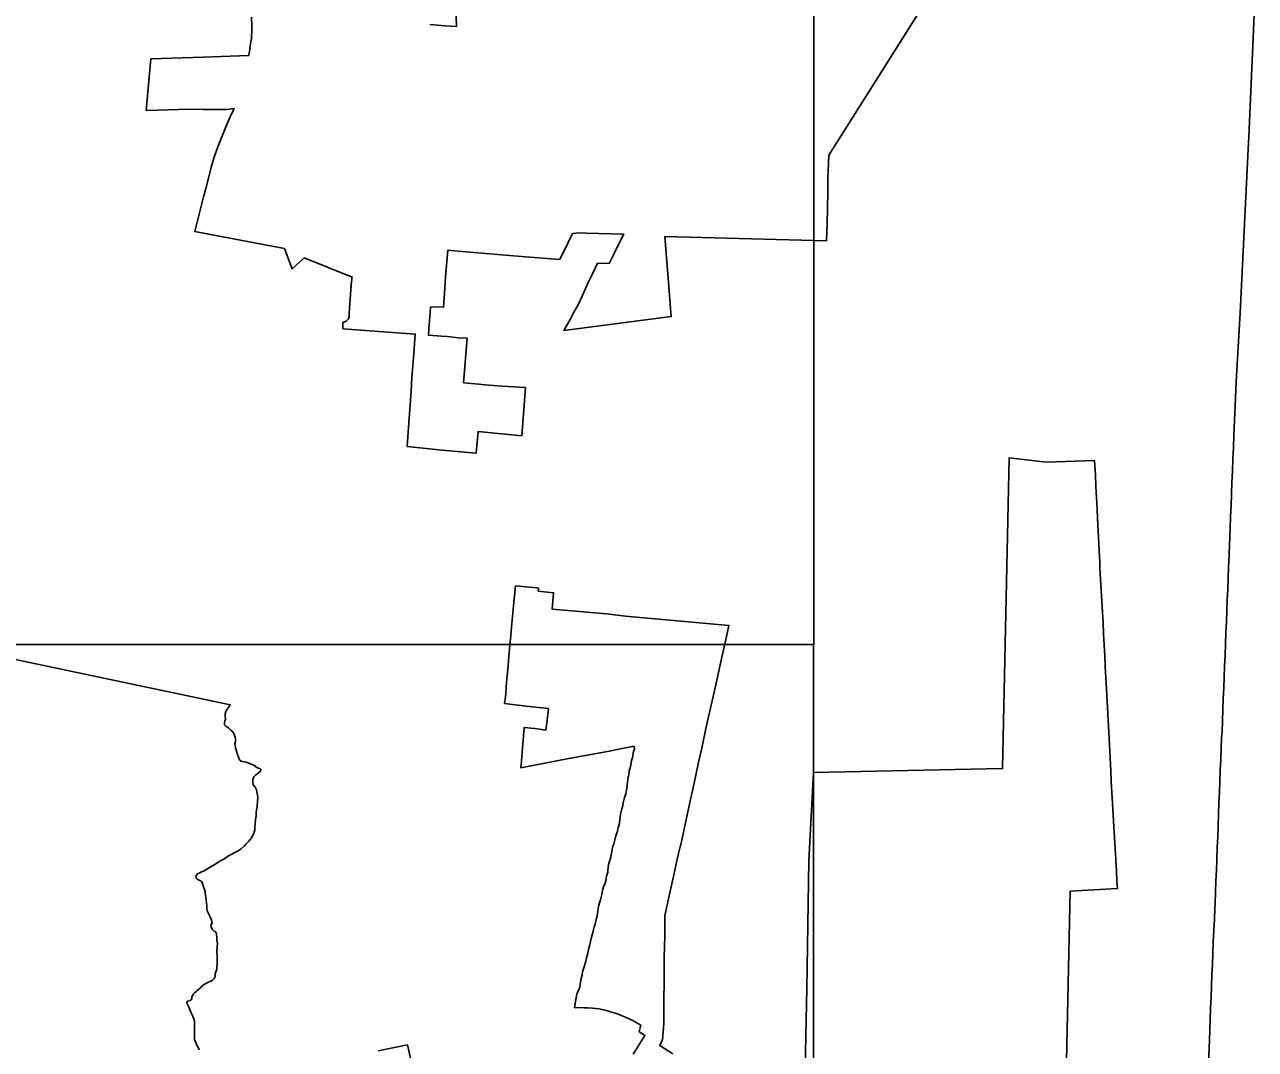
# Model space of a CAD drawing. Extents: x 2220236 to 2384410, y 720751 to 894131.
# Drawn here: x 2363367 to 2374598, y 813280 to 822630 of the extents above; entities that cross this region are included whole.
import ezdxf

# ---------------------------------------------------------------- set-up
doc = ezdxf.new("R2010")
doc.units = 0
doc.layers.add('Default', color=7, linetype='Continuous')

msp = doc.modelspace()

# ---------------------------------------------------------------- linework, layer by layer
at = {"layer": 'Default'}
for points in [[(2346104, 826027), (2370568, 826027), (2370568, 816975), (2346104, 816975), (2346104, 826027)], [(2365436, 822699), (2365440, 822617), (2365440, 822606), (2365440, 822565), (2365438, 822529), (2365436, 822500), (2365431, 822473), (2365426, 822440), (2365422, 822408), (2365412, 822349), (2365242, 822344), (2365000, 822334), (2364520, 822318), (2364476, 821848), (2364578, 821850), (2364867, 821858), (2365000, 821857), (2365093, 821856), (2365210, 821856), (2365279, 821865), (2365273, 821852), (2365244, 821790), (2365203, 821699), (2365165, 821607), (2365130, 821515), (2365098, 821421), (2365069, 821326), (2365044, 821230), (2365019, 821136), (2365012, 821106), (2365004, 821077), (2365000, 821060), (2364919, 820744), (2365000, 820729), (2365738, 820589), (2365808, 820402), (2365917, 820502), (2366356, 820327), (2366354, 820317), (2366353, 820308), (2366352, 820298), (2366350, 820288), (2366349, 820278), (2366348, 820268), (2366348, 820268), (2366347, 820259), (2366346, 820249), (2366346, 820239), (2366345, 820229), (2366344, 820219), (2366343, 820209), (2366330, 820000), (2366328, 819971), (2366327, 819964), (2366325, 819956), (2366322, 819949), (2366318, 819942), (2366313, 819936), (2366308, 819930), (2366301, 819925), (2366294, 819921), (2366287, 819918), (2366280, 819916), (2366272, 819915), (2366271, 819855), (2366931, 819806), (2366918, 819630), (2366901, 819411), (2366893, 819284), (2366874, 818999), (2366857, 818782), (2367176, 818749), (2367488, 818719), (2367505, 818917), (2367904, 818878), (2367937, 819318), (2367724, 819332), (2367566, 819345), (2367512, 819349), (2367373, 819363), (2367404, 819768), (2367324, 819774), (2367226, 819784), (2367172, 819788), (2367052, 819797), (2367056, 819856), (2367067, 820000), (2367071, 820055), (2367190, 820052), (2367199, 820177), (2367207, 820330), (2367229, 820571), (2367289, 820566), (2367394, 820558), (2367502, 820549), (2367613, 820540), (2367718, 820531), (2367829, 820522), (2367939, 820513), (2368251, 820488), (2368324, 820635), (2368368, 820725), (2368429, 820730), (2368492, 820728), (2368835, 820719), (2368790, 820629), (2368746, 820541), (2368701, 820451), (2368596, 820454), (2368553, 820363), (2368508, 820271), (2368466, 820179), (2368420, 820079), (2368377, 820000), (2368345, 819941), (2368289, 819838), (2369268, 819966), (2369265, 820000), (2369252, 820163), (2369210, 820697), (2370000, 820676), (2370686, 820659), (2370690, 820809), (2370697, 821104), (2370698, 821223), (2370705, 821439), (2371684, 822993)], [(2365436, 822699), (2365440, 822617), (2365440, 822606), (2365440, 822565), (2365438, 822529), (2365436, 822500), (2365431, 822473), (2365426, 822440), (2365422, 822408), (2365412, 822349), (2365242, 822344), (2365000, 822334), (2364520, 822318), (2364476, 821848), (2364578, 821850), (2364867, 821858), (2365000, 821857), (2365093, 821856), (2365210, 821856), (2365279, 821865), (2365273, 821852), (2365244, 821790), (2365203, 821699), (2365165, 821607), (2365130, 821515), (2365098, 821421), (2365069, 821326), (2365044, 821230), (2365019, 821136), (2365012, 821106), (2365004, 821077), (2365000, 821060), (2364919, 820744), (2365000, 820729), (2365738, 820589), (2365808, 820402), (2365917, 820502), (2366356, 820327), (2366354, 820317), (2366353, 820308), (2366352, 820298), (2366350, 820288), (2366349, 820278), (2366348, 820268), (2366348, 820268), (2366347, 820259), (2366346, 820249), (2366346, 820239), (2366345, 820229), (2366344, 820219), (2366343, 820209), (2366330, 820000), (2366328, 819971), (2366327, 819964), (2366325, 819956), (2366322, 819949), (2366318, 819942), (2366313, 819936), (2366308, 819930), (2366301, 819925), (2366294, 819921), (2366287, 819918), (2366280, 819916), (2366272, 819915), (2366271, 819855), (2366931, 819806), (2366918, 819630), (2366901, 819411), (2366893, 819284), (2366874, 818999), (2366857, 818782), (2367176, 818749), (2367488, 818719), (2367505, 818917), (2367904, 818878), (2367937, 819318), (2367724, 819332), (2367566, 819345), (2367512, 819349), (2367373, 819363), (2367404, 819768), (2367324, 819774), (2367226, 819784), (2367172, 819788), (2367052, 819797), (2367056, 819856), (2367067, 820000), (2367071, 820055), (2367190, 820052), (2367199, 820177), (2367207, 820330), (2367229, 820571), (2367289, 820566), (2367394, 820558), (2367502, 820549), (2367613, 820540), (2367718, 820531), (2367829, 820522), (2367939, 820513), (2368251, 820488), (2368324, 820635), (2368368, 820725), (2368429, 820730), (2368492, 820728), (2368835, 820719), (2368790, 820629), (2368746, 820541), (2368701, 820451), (2368596, 820454), (2368553, 820363), (2368508, 820271), (2368466, 820179), (2368420, 820079), (2368377, 820000), (2368345, 819941), (2368289, 819838), (2369268, 819966), (2369265, 820000), (2369252, 820163), (2369210, 820697), (2370000, 820676), (2370686, 820659), (2370690, 820809), (2370697, 821104), (2370698, 821223), (2370705, 821439), (2371684, 822993)], [(2367297, 822971), (2367308, 822612), (2367205, 822619), (2367064, 822633)], [(2367297, 822971), (2367308, 822612), (2367205, 822619), (2367064, 822633)], [(2374598, 822930), (2374540, 821608), (2374534, 821498), (2374460, 820000), (2374423, 819374), (2374414, 819152), (2374403, 818887), (2374398, 818770), (2374394, 818664), (2374389, 818557), (2374385, 818454), (2374380, 818347), (2374376, 818244), (2374372, 818142), (2374367, 818034), (2374361, 817882), (2374355, 817727), (2374353, 817682), (2374350, 817580), (2374346, 817480), (2374342, 817380), (2374338, 817280), (2374334, 817180), (2374330, 817079), (2374326, 816982), (2374322, 816878), (2374318, 816778), (2374314, 816679), (2374310, 816580), (2374306, 816480), (2374302, 816380), (2374298, 816278), (2374294, 816179), (2374290, 816124), (2374286, 816028), (2374282, 815927), (2374278, 815827), (2374274, 815728), (2374270, 815629), (2374266, 815528), (2374263, 815426), (2374259, 815318), (2374255, 815220), (2374251, 815121), (2374248, 815020), (2374246, 815000), (2374243, 814917), (2374239, 814815), (2374235, 814718), (2374231, 814612), (2374228, 814562), (2374224, 814468), (2374219, 814366), (2374214, 814261), (2374210, 814157), (2374206, 814057), (2374202, 813958), (2374198, 813858), (2374194, 813757), (2374190, 813659), (2374186, 813553), (2374182, 813454), (2374179, 813364), (2374168, 813085)], [(2374598, 822930), (2374540, 821608), (2374534, 821498), (2374460, 820000), (2374423, 819374), (2374414, 819152), (2374403, 818887), (2374398, 818770), (2374394, 818664), (2374389, 818557), (2374385, 818454), (2374380, 818347), (2374376, 818244), (2374372, 818142), (2374367, 818034), (2374361, 817882), (2374355, 817727), (2374353, 817682), (2374350, 817580), (2374346, 817480), (2374342, 817380), (2374338, 817280), (2374334, 817180), (2374330, 817079), (2374326, 816982), (2374322, 816878), (2374318, 816778), (2374314, 816679), (2374310, 816580), (2374306, 816480), (2374302, 816380), (2374298, 816278), (2374294, 816179), (2374290, 816124), (2374286, 816028), (2374282, 815927), (2374278, 815827), (2374274, 815728), (2374270, 815629), (2374266, 815528), (2374263, 815426), (2374259, 815318), (2374255, 815220), (2374251, 815121), (2374248, 815020), (2374246, 815000), (2374243, 814917), (2374239, 814815), (2374235, 814718), (2374231, 814612), (2374228, 814562), (2374224, 814468), (2374219, 814366), (2374214, 814261), (2374210, 814157), (2374206, 814057), (2374202, 813958), (2374198, 813858), (2374194, 813757), (2374190, 813659), (2374186, 813553), (2374182, 813454), (2374179, 813364), (2374168, 813085)], [(2372865, 812753), (2372909, 814723), (2373340, 814747), (2373335, 814811), (2373330, 814912), (2373325, 815000), (2373324, 815012), (2373318, 815112), (2373312, 815214), (2373306, 815312), (2373300, 815418), (2373294, 815522), (2373289, 815623), (2373283, 815723), (2373278, 815821), (2373263, 816121), (2373261, 816172), (2373240, 816571), (2373234, 816674), (2373229, 816770), (2373224, 816872), (2373218, 816972), (2373213, 817073), (2373208, 817171), (2373202, 817270), (2373180, 817671), (2373178, 817720), (2373158, 818126), (2373154, 818213), (2373148, 818317), (2373143, 818419), (2373138, 818519), (2373131, 818653), (2372688, 818638), (2372352, 818679), (2372291, 815842), (2370565, 815806), (2370524, 815000), (2370504, 813836), (2370482, 812674)], [(2372865, 812753), (2372909, 814723), (2373340, 814747), (2373335, 814811), (2373330, 814912), (2373325, 815000), (2373324, 815012), (2373318, 815112), (2373312, 815214), (2373306, 815312), (2373300, 815418), (2373294, 815522), (2373289, 815623), (2373283, 815723), (2373278, 815821), (2373263, 816121), (2373261, 816172), (2373240, 816571), (2373234, 816674), (2373229, 816770), (2373224, 816872), (2373218, 816972), (2373213, 817073), (2373208, 817171), (2373202, 817270), (2373180, 817671), (2373178, 817720), (2373158, 818126), (2373154, 818213), (2373148, 818317), (2373143, 818419), (2373138, 818519), (2373131, 818653), (2372688, 818638), (2372352, 818679), (2372291, 815842), (2370565, 815806), (2370524, 815000), (2370504, 813836), (2370482, 812674)], [(2369281, 813240), (2369165, 813314), (2369188, 813371), (2369200, 813513), (2369204, 814114), (2369208, 814317), (2369208, 814502), (2369254, 814707), (2369291, 814873), (2369320, 815000), (2369331, 815056), (2369363, 815190), (2369436, 815533), (2369476, 815708), (2369514, 815884), (2369550, 816043), (2369584, 816208), (2369674, 816607), (2369724, 816830), (2369771, 817048), (2369792, 817149), (2368851, 817234), (2368678, 817254), (2368180, 817298), (2368194, 817447), (2368054, 817461), (2368056, 817482), (2368056, 817489), (2368042, 817491), (2367846, 817509), (2367829, 817329), (2367820, 817228), (2367814, 817167), (2367801, 817024), (2367799, 817006), (2367785, 816869), (2367778, 816781), (2367766, 816662), (2367761, 816588), (2367757, 816523), (2367754, 816498), (2367747, 816435), (2367944, 816413), (2368147, 816390), (2368135, 816285), (2368124, 816194), (2368022, 816207), (2367926, 816217), (2367916, 816098), (2367908, 815995), (2367900, 815911), (2367894, 815850), (2367988, 815868), (2368334, 815934), (2368687, 815999), (2368805, 816022), (2368929, 816046), (2368928, 816039), (2368928, 816034), (2368932, 816026), (2368932, 816021), (2368932, 816015), (2368925, 816006), (2368922, 816000), (2368921, 815980), (2368916, 815961), (2368913, 815940), (2368906, 815915), (2368899, 815872), (2368893, 815850), (2368885, 815823), (2368884, 815813), (2368882, 815786), (2368879, 815774), (2368873, 815753), (2368871, 815744), (2368864, 815693), (2368861, 815659), (2368856, 815630), (2368852, 815612), (2368840, 815577), (2368835, 815554), (2368830, 815530), (2368827, 815508), (2368826, 815504), (2368817, 815476), (2368812, 815451), (2368806, 815426), (2368802, 815401), (2368798, 815375), (2368794, 815352), (2368791, 815327), (2368784, 815304), (2368780, 815289), (2368778, 815278), (2368776, 815268), (2368771, 815256), (2368763, 815229), (2368756, 815203), (2368751, 815179), (2368743, 815154), (2368736, 815132), (2368730, 815107), (2368725, 815084), (2368720, 815059), (2368717, 815043), (2368715, 815035), (2368709, 815013), (2368706, 815000), (2368702, 814992), (2368701, 814988), (2368696, 814966), (2368692, 814939), (2368690, 814914), (2368688, 814898), (2368686, 814889), (2368678, 814861), (2368674, 814841), (2368670, 814816), (2368666, 814799), (2368662, 814789), (2368651, 814764), (2368644, 814741), (2368638, 814719), (2368633, 814694), (2368627, 814668), (2368621, 814644), (2368614, 814618), (2368608, 814595), (2368601, 814566), (2368600, 814561), (2368597, 814544), (2368595, 814518), (2368591, 814494), (2368583, 814466), (2368573, 814423), (2368565, 814399), (2368558, 814375), (2368551, 814346), (2368545, 814324), (2368538, 814293), (2368531, 814264), (2368524, 814235), (2368516, 814204), (2368510, 814177), (2368502, 814147), (2368495, 814116), (2368487, 814086), (2368480, 814054), (2368470, 814023), (2368461, 813996), (2368459, 813989), (2368454, 813957), (2368446, 813926), (2368440, 813892), (2368433, 813855), (2368429, 813840), (2368415, 813805), (2368406, 813784), (2368403, 813771), (2368385, 813660), (2368418, 813661), (2368474, 813660), (2368504, 813659), (2368549, 813656), (2368610, 813649), (2368687, 813632), (2368744, 813614), (2368776, 813603), (2368820, 813586), (2368849, 813575), (2368884, 813559), (2368916, 813544), (2368949, 813525), (2368989, 813502), (2368974, 813441), (2369028, 813407), (2368919, 813235)], [(2369281, 813240), (2369165, 813314), (2369188, 813371), (2369200, 813513), (2369204, 814114), (2369208, 814317), (2369208, 814502), (2369254, 814707), (2369291, 814873), (2369320, 815000), (2369331, 815056), (2369363, 815190), (2369436, 815533), (2369476, 815708), (2369514, 815884), (2369550, 816043), (2369584, 816208), (2369674, 816607), (2369724, 816830), (2369771, 817048), (2369792, 817149), (2368851, 817234), (2368678, 817254), (2368180, 817298), (2368194, 817447), (2368054, 817461), (2368056, 817482), (2368056, 817489), (2368042, 817491), (2367846, 817509), (2367829, 817329), (2367820, 817228), (2367814, 817167), (2367801, 817024), (2367799, 817006), (2367785, 816869), (2367778, 816781), (2367766, 816662), (2367761, 816588), (2367757, 816523), (2367754, 816498), (2367747, 816435), (2367944, 816413), (2368147, 816390), (2368135, 816285), (2368124, 816194), (2368022, 816207), (2367926, 816217), (2367916, 816098), (2367908, 815995), (2367900, 815911), (2367894, 815850), (2367988, 815868), (2368334, 815934), (2368687, 815999), (2368805, 816022), (2368929, 816046), (2368928, 816039), (2368928, 816034), (2368932, 816026), (2368932, 816021), (2368932, 816015), (2368925, 816006), (2368922, 816000), (2368921, 815980), (2368916, 815961), (2368913, 815940), (2368906, 815915), (2368899, 815872), (2368893, 815850), (2368885, 815823), (2368884, 815813), (2368882, 815786), (2368879, 815774), (2368873, 815753), (2368871, 815744), (2368864, 815693), (2368861, 815659), (2368856, 815630), (2368852, 815612), (2368840, 815577), (2368835, 815554), (2368830, 815530), (2368827, 815508), (2368826, 815504), (2368817, 815476), (2368812, 815451), (2368806, 815426), (2368802, 815401), (2368798, 815375), (2368794, 815352), (2368791, 815327), (2368784, 815304), (2368780, 815289), (2368778, 815278), (2368776, 815268), (2368771, 815256), (2368763, 815229), (2368756, 815203), (2368751, 815179), (2368743, 815154), (2368736, 815132), (2368730, 815107), (2368725, 815084), (2368720, 815059), (2368717, 815043), (2368715, 815035), (2368709, 815013), (2368706, 815000), (2368702, 814992), (2368701, 814988), (2368696, 814966), (2368692, 814939), (2368690, 814914), (2368688, 814898), (2368686, 814889), (2368678, 814861), (2368674, 814841), (2368670, 814816), (2368666, 814799), (2368662, 814789), (2368651, 814764), (2368644, 814741), (2368638, 814719), (2368633, 814694), (2368627, 814668), (2368621, 814644), (2368614, 814618), (2368608, 814595), (2368601, 814566), (2368600, 814561), (2368597, 814544), (2368595, 814518), (2368591, 814494), (2368583, 814466), (2368573, 814423), (2368565, 814399), (2368558, 814375), (2368551, 814346), (2368545, 814324), (2368538, 814293), (2368531, 814264), (2368524, 814235), (2368516, 814204), (2368510, 814177), (2368502, 814147), (2368495, 814116), (2368487, 814086), (2368480, 814054), (2368470, 814023), (2368461, 813996), (2368459, 813989), (2368454, 813957), (2368446, 813926), (2368440, 813892), (2368433, 813855), (2368429, 813840), (2368415, 813805), (2368406, 813784), (2368403, 813771), (2368385, 813660), (2368418, 813661), (2368474, 813660), (2368504, 813659), (2368549, 813656), (2368610, 813649), (2368687, 813632), (2368744, 813614), (2368776, 813603), (2368820, 813586), (2368849, 813575), (2368884, 813559), (2368916, 813544), (2368949, 813525), (2368989, 813502), (2368974, 813441), (2369028, 813407), (2368919, 813235)], [(2329808, 816975), (2370566, 816975), (2370566, 785047), (2329808, 785047), (2329808, 816975)], [(2364963, 813276), (2364948, 813301), (2364936, 813329), (2364918, 813370), (2364917, 813419), (2364916, 813509), (2364918, 813540), (2364904, 813575), (2364891, 813607), (2364880, 813628), (2364868, 813660), (2364848, 813701), (2364854, 813719), (2364879, 813726), (2364892, 813738), (2364894, 813757), (2364894, 813757), (2364905, 813785), (2364917, 813795), (2364932, 813808), (2364940, 813817), (2364955, 813825), (2364972, 813843), (2364980, 813854), (2364994, 813862), (2365000, 813868), (2365020, 813880), (2365044, 813893), (2365077, 813908), (2365098, 813926), (2365105, 813945), (2365106, 813969), (2365113, 813989), (2365120, 814008), (2365120, 814033), (2365124, 814055), (2365123, 814076), (2365123, 814105), (2365123, 814138), (2365122, 814174), (2365123, 814216), (2365126, 814247), (2365122, 814274), (2365120, 814302), (2365118, 814332), (2365113, 814349), (2365097, 814359), (2365082, 814373), (2365070, 814396), (2365066, 814417), (2365077, 814433), (2365072, 814458), (2365056, 814494), (2365044, 814520), (2365032, 814544), (2365030, 814568), (2365031, 814591), (2365028, 814614), (2365023, 814651), (2365016, 814682), (2365014, 814721), (2365000, 814762), (2364987, 814804), (2364982, 814812), (2364972, 814818), (2364961, 814823), (2364946, 814830), (2364938, 814836), (2364931, 814849), (2364929, 814859), (2364934, 814871), (2364940, 814880), (2364952, 814886), (2364965, 814891), (2364982, 814900), (2365000, 814907), (2365030, 814925), (2365053, 814939), (2365081, 814956), (2365112, 814974), (2365134, 814987), (2365146, 814995), (2365154, 815000), (2365184, 815015), (2365205, 815030), (2365228, 815045), (2365253, 815059), (2365285, 815076), (2365317, 815092), (2365343, 815109), (2365370, 815135), (2365389, 815156), (2365413, 815181), (2365436, 815209), (2365452, 815237), (2365463, 815263), (2365467, 815284), (2365468, 815308), (2365472, 815339), (2365474, 815377), (2365479, 815411), (2365481, 815448), (2365488, 815493), (2365492, 815544), (2365494, 815582), (2365488, 815614), (2365483, 815649), (2365471, 815672), (2365453, 815695), (2365449, 815719), (2365449, 815743), (2365458, 815766), (2365473, 815783), (2365498, 815801), (2365518, 815818), (2365522, 815836), (2365485, 815852), (2365460, 815872), (2365388, 815900), (2365343, 815910), (2365328, 815923), (2365307, 815980), (2365292, 816035), (2365286, 816071), (2365290, 816090), (2365290, 816111), (2365287, 816130), (2365280, 816153), (2365270, 816174), (2365248, 816194), (2365226, 816214), (2365202, 816229), (2365194, 816237), (2365192, 816240), (2365190, 816256), (2365195, 816279), (2365200, 816290), (2365201, 816295), (2365196, 816318), (2365196, 816331), (2365198, 816341), (2365202, 816364), (2365206, 816370), (2365210, 816376), (2365228, 816399), (2365234, 816408), (2365238, 816419), (2365242, 816424), (2365000, 816476), (2362904, 816917)], [(2364963, 813276), (2364948, 813301), (2364936, 813329), (2364918, 813370), (2364917, 813419), (2364916, 813509), (2364918, 813540), (2364904, 813575), (2364891, 813607), (2364880, 813628), (2364868, 813660), (2364848, 813701), (2364854, 813719), (2364879, 813726), (2364892, 813738), (2364894, 813757), (2364894, 813757), (2364905, 813785), (2364917, 813795), (2364932, 813808), (2364940, 813817), (2364955, 813825), (2364972, 813843), (2364980, 813854), (2364994, 813862), (2365000, 813868), (2365020, 813880), (2365044, 813893), (2365077, 813908), (2365098, 813926), (2365105, 813945), (2365106, 813969), (2365113, 813989), (2365120, 814008), (2365120, 814033), (2365124, 814055), (2365123, 814076), (2365123, 814105), (2365123, 814138), (2365122, 814174), (2365123, 814216), (2365126, 814247), (2365122, 814274), (2365120, 814302), (2365118, 814332), (2365113, 814349), (2365097, 814359), (2365082, 814373), (2365070, 814396), (2365066, 814417), (2365077, 814433), (2365072, 814458), (2365056, 814494), (2365044, 814520), (2365032, 814544), (2365030, 814568), (2365031, 814591), (2365028, 814614), (2365023, 814651), (2365016, 814682), (2365014, 814721), (2365000, 814762), (2364987, 814804), (2364982, 814812), (2364972, 814818), (2364961, 814823), (2364946, 814830), (2364938, 814836), (2364931, 814849), (2364929, 814859), (2364934, 814871), (2364940, 814880), (2364952, 814886), (2364965, 814891), (2364982, 814900), (2365000, 814907), (2365030, 814925), (2365053, 814939), (2365081, 814956), (2365112, 814974), (2365134, 814987), (2365146, 814995), (2365154, 815000), (2365184, 815015), (2365205, 815030), (2365228, 815045), (2365253, 815059), (2365285, 815076), (2365317, 815092), (2365343, 815109), (2365370, 815135), (2365389, 815156), (2365413, 815181), (2365436, 815209), (2365452, 815237), (2365463, 815263), (2365467, 815284), (2365468, 815308), (2365472, 815339), (2365474, 815377), (2365479, 815411), (2365481, 815448), (2365488, 815493), (2365492, 815544), (2365494, 815582), (2365488, 815614), (2365483, 815649), (2365471, 815672), (2365453, 815695), (2365449, 815719), (2365449, 815743), (2365458, 815766), (2365473, 815783), (2365498, 815801), (2365518, 815818), (2365522, 815836), (2365485, 815852), (2365460, 815872), (2365388, 815900), (2365343, 815910), (2365328, 815923), (2365307, 815980), (2365292, 816035), (2365286, 816071), (2365290, 816090), (2365290, 816111), (2365287, 816130), (2365280, 816153), (2365270, 816174), (2365248, 816194), (2365226, 816214), (2365202, 816229), (2365194, 816237), (2365192, 816240), (2365190, 816256), (2365195, 816279), (2365200, 816290), (2365201, 816295), (2365196, 816318), (2365196, 816331), (2365198, 816341), (2365202, 816364), (2365206, 816370), (2365210, 816376), (2365228, 816399), (2365234, 816408), (2365238, 816419), (2365242, 816424), (2365000, 816476), (2362904, 816917)], [(2366906, 813115), (2366862, 813321), (2366592, 813268)], [(2366906, 813115), (2366862, 813321), (2366592, 813268)]]:
    msp.add_lwpolyline(points, dxfattribs=at)

doc.saveas('drawing.dxf')
